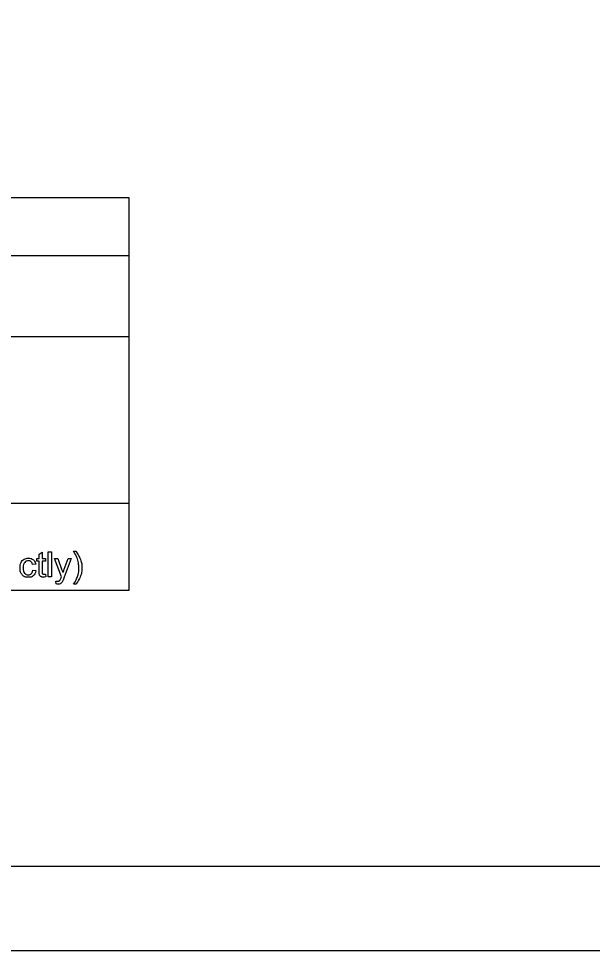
# Model space of a CAD drawing. Extents: x -6.4 to 34, y -4.2 to 22.
# Drawn here: x 5.97 to 9.39, y 0 to 5.55 of the extents above; entities that cross this region are included whole.
import ezdxf

# ---------------------------------------------------------------- set-up
doc = ezdxf.new("R2010")
doc.units = 0
for name, color, linetype in [('SH_Border', 7, 'Continuous'), ('SH_Cut_Line', 7, 'Continuous'), ('SH_Data', 7, 'Continuous'), ('SH_Text', 7, 'Continuous')]:
    doc.layers.add(name, color=color, linetype=linetype)

msp = doc.modelspace()

# ---------------------------------------------------------------- linework, layer by layer
at = {"layer": 'SH_Border'}
msp.add_lwpolyline([(1.5, 21.5), (33.5, 21.5), (33.5, 0.5), (1.5, 0.5)], close=True, dxfattribs=at)
at = {"layer": 'SH_Cut_Line'}
msp.add_lwpolyline([(0, 0), (34, 0), (34, 22), (0, 22)], close=True, dxfattribs=at)
at = {"layer": 'SH_Data'}
for p, q in [((6.6275, 4.4803), (2.3775, 4.4803)), ((6.6275, 2.1428), (6.6275, 4.4803)), ((2.3775, 4.1387), (6.6275, 4.1387)), ((2.3775, 3.6553), (6.6275, 3.6553)), ((6.6275, 2.6607), (2.3775, 2.6607)), ((6.6275, 2.1428), (2.3775, 2.1428))]:
    msp.add_line(p, q, dxfattribs=at)
at = {"layer": 'SH_Text'}
for points in [[(6.092, 2.2558), (6.092, 2.3185), (6.0784, 2.3185), (6.0784, 2.3328), (6.092, 2.3328), (6.092, 2.3597), (6.1105, 2.3708), (6.1105, 2.3328), (6.1289, 2.3328), (6.1289, 2.3185), (6.1105, 2.3185), (6.1105, 2.2547)], [(6.1465, 2.2239), (6.1465, 2.3741), (6.1649, 2.3741), (6.1649, 2.2239), (6.1465, 2.2239)], [(6.2243, 2.2238), (6.183, 2.3328), (6.2029, 2.3328), (6.2255, 2.2699)], [(6.241, 2.2693), (6.2643, 2.3328), (6.2827, 2.3328), (6.2414, 2.222)], [(6.2974, 2.3766), (6.3105, 2.3766)], [(6.0712, 2.3007), (6.0532, 2.298)], [(6.0548, 2.2638), (6.0729, 2.2613)], [(6.1289, 2.2404), (6.1315, 2.2241)], [(6.1928, 2.1821), (6.1907, 2.1995)], [(6.3105, 2.1798), (6.2974, 2.1798)]]:
    msp.add_lwpolyline(points, dxfattribs=at)
for points in [[(6.0729, 2.2613), (6.07, 2.2427), (6.0577, 2.2321), (6.0455, 2.2215), (6.0277, 2.2215), (6.0053, 2.2215), (5.9917, 2.2361), (5.9782, 2.2507), (5.9782, 2.2779), (5.9782, 2.2955), (5.984, 2.3088), (5.9899, 2.322), (6.0018, 2.3286), (6.0137, 2.3352), (6.0278, 2.3352), (6.0455, 2.3352), (6.0568, 2.3262), (6.068, 2.3172), (6.0712, 2.3007)], [(6.2974, 2.1798), (6.3279, 2.2289), (6.3279, 2.2782), (6.3279, 2.2974), (6.3235, 2.3164), (6.32, 2.3317), (6.3138, 2.3459), (6.3098, 2.3551), (6.2974, 2.3766)], [(6.3105, 2.3766), (6.3298, 2.3509), (6.339, 2.325), (6.3469, 2.3026), (6.3469, 2.2783), (6.3469, 2.2506), (6.3363, 2.2248), (6.3257, 2.199), (6.3105, 2.1798)], [(6.0532, 2.298), (6.0507, 2.309), (6.0442, 2.3145), (6.0377, 2.3201), (6.0285, 2.3201), (6.0146, 2.3201), (6.0059, 2.3101), (5.9972, 2.3001), (5.9972, 2.2784), (5.9972, 2.2565), (6.0056, 2.2466), (6.014, 2.2366), (6.0275, 2.2366), (6.0384, 2.2366), (6.0456, 2.2433), (6.0529, 2.2499), (6.0548, 2.2638)], [(6.1315, 2.2241), (6.1238, 2.2224), (6.1176, 2.2224), (6.1076, 2.2224), (6.1021, 2.2256), (6.0965, 2.2288), (6.0943, 2.234), (6.092, 2.2392), (6.092, 2.2558)], [(6.1105, 2.2547), (6.1105, 2.2468), (6.1114, 2.2445), (6.1124, 2.2423), (6.1146, 2.2409), (6.1168, 2.2396), (6.1209, 2.2396), (6.1239, 2.2396), (6.1289, 2.2404)], [(6.1907, 2.1995), (6.1967, 2.1978), (6.2012, 2.1978), (6.2074, 2.1978), (6.211, 2.1999), (6.2147, 2.2019), (6.2171, 2.2056), (6.2188, 2.2084), (6.2227, 2.2193), (6.2232, 2.2209), (6.2243, 2.2238)], [(6.2414, 2.222), (6.2348, 2.2042), (6.2311, 2.1974), (6.2262, 2.1883), (6.2198, 2.1841), (6.2135, 2.1799), (6.2046, 2.1799), (6.1993, 2.1799), (6.1928, 2.1821)], [(6.2255, 2.2699), (6.2299, 2.258), (6.2334, 2.2448), (6.2366, 2.2572), (6.241, 2.2693)]]:
    msp.add_open_spline(points, degree=3, dxfattribs=at)

doc.saveas('drawing.dxf')
